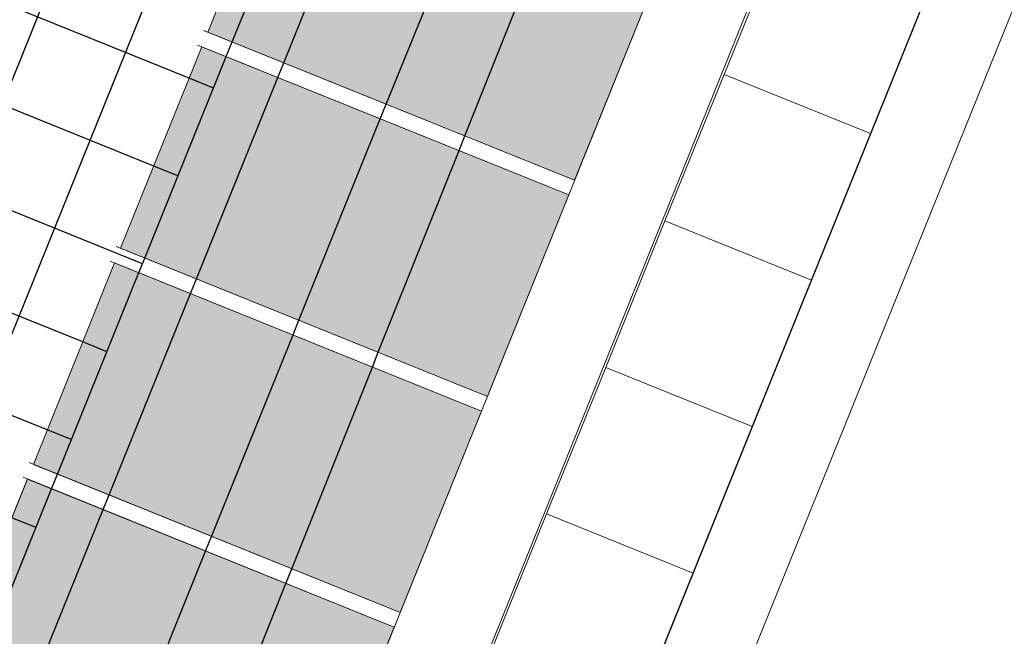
# Model space of a CAD drawing. Header units: millimetres. Extents: x -526411 to -400573, y 47353 to 130199.
# Tile 290 of 543: x -475359 to -472242, y 88436 to 90388. Entities that reach past the tile are written whole.
import ezdxf

# ---------------------------------------------------------------- set-up
doc = ezdxf.new("R2010")
doc.units = ezdxf.units.MM
for name, color, linetype, lineweight in [('01_ALGEMEEN', 7, 'Continuous', 18), ('18_BESTAANDE_CONSTRUCTIE', 7, 'Continuous', 18), ('A-FLOR', 192, 'Continuous', 18), ('HATCH_REACTORS', 7, 'Continuous', 18), ('m-pg-03_AI_dwg', 8, 'Continuous', 18)]:
    doc.layers.add(name, color=color, linetype=linetype, lineweight=lineweight)

# ---------------------------------------------------------------- blocks, each defined once
blk = doc.blocks.new('m-pg-03_AI_dwg_block 13-638981-3e Verdieping - Percelen telling LI')
at = {"layer": '01_ALGEMEEN', "color": 253, "lineweight": 25}
for p, q in [((-398.97, 217.92), (-387.37, 246.62)), ((-399.81, 215.83), (-398.97, 217.92)), ((-411.41, 187.12), (-399.81, 215.83)), ((-412.25, 185.04), (-411.41, 187.12)), ((-423.85, 156.33), (-412.25, 185.04)), ((-424.69, 154.24), (-423.85, 156.33)), ((-436.29, 125.54), (-424.69, 154.24))]:
    blk.add_line(p, q, dxfattribs=at)
blk = doc.blocks.new('m-pg-03_AI_dwg_block 16-638984-3e Verdieping - Percelen telling LI')
at = {"layer": '01_ALGEMEEN', "color": 253, "lineweight": 25}
for p, q in [((-365.79, 204.52), (-354.29, 233.26)), ((-366.62, 202.43), (-365.79, 204.52)), ((-378.13, 173.69), (-366.62, 202.43)), ((-378.96, 171.59), (-378.13, 173.69)), ((-390.46, 142.85), (-378.96, 171.59)), ((-391.3, 140.76), (-390.46, 142.85)), ((-402.8, 112.02), (-391.3, 140.76))]:
    blk.add_line(p, q, dxfattribs=at)
blk = doc.blocks.new('m-pg-03_AI_dwg_block 297-639265-3e Verdieping - Percelen telling LI')
at = {"layer": '01_ALGEMEEN', "color": 253, "lineweight": 25}
for p, q in [((-425.31, 162.63), (-459.45, 176.42)), ((-421.86, 161.24), (-425.31, 162.63))]:
    blk.add_line(p, q, dxfattribs=at)
blk = doc.blocks.new('m-pg-03_AI_dwg_block 298-639266-3e Verdieping - Percelen telling LI')
at = {"layer": '01_ALGEMEEN', "color": 253, "lineweight": 25}
for p, q in [((-430.37, 150.11), (-464.51, 163.89)), ((-426.92, 148.71), (-430.37, 150.11))]:
    blk.add_line(p, q, dxfattribs=at)
blk = doc.blocks.new('m-pg-03_AI_dwg_block 308-639276-3e Verdieping - Percelen telling LI')
at = {"layer": '01_ALGEMEEN', "color": 253, "lineweight": 25}
for p, q in [((-365.4, 237.75), (-363.96, 241.31)), ((-377, 209.05), (-365.4, 237.75)), ((-377.84, 206.96), (-377, 209.05)), ((-389.44, 178.25), (-377.84, 206.96)), ((-390.28, 176.17), (-389.44, 178.25)), ((-401.88, 147.46), (-390.28, 176.17)), ((-402.73, 145.37), (-401.88, 147.46)), ((-414.32, 116.67), (-402.73, 145.37)), ((-415.59, 113.53), (-414.32, 116.67))]:
    blk.add_line(p, q, dxfattribs=at)
blk = doc.blocks.new('m-pg-03_AI_dwg_block 309-639277-3e Verdieping - Percelen telling LI')
at = {"layer": '01_ALGEMEEN', "color": 253, "lineweight": 25}
for p, q in [((-380.02, 243.65), (-378.58, 247.22)), ((-391.61, 214.95), (-380.02, 243.65)), ((-392.46, 212.86), (-391.61, 214.95)), ((-404.05, 184.15), (-392.46, 212.86)), ((-404.9, 182.07), (-404.05, 184.15)), ((-416.5, 153.36), (-404.9, 182.07)), ((-417.34, 151.27), (-416.5, 153.36)), ((-428.94, 122.57), (-417.34, 151.27)), ((-430.2, 119.43), (-428.94, 122.57))]:
    blk.add_line(p, q, dxfattribs=at)
blk = doc.blocks.new('m-pg-03_AI_dwg_block 323-639291-3e Verdieping - Percelen telling LI')
at = {"layer": '01_ALGEMEEN', "color": 253, "lineweight": 25}
for p, q in [((-405.08, 212.75), (-439.2, 226.53)), ((-401.62, 211.35), (-405.08, 212.75))]:
    blk.add_line(p, q, dxfattribs=at)
blk = doc.blocks.new('m-pg-03_AI_dwg_block 324-639292-3e Verdieping - Percelen telling LI')
at = {"layer": '01_ALGEMEEN', "color": 253, "lineweight": 25}
for p, q in [((-420.25, 175.16), (-454.39, 188.95)), ((-416.81, 173.76), (-420.25, 175.16))]:
    blk.add_line(p, q, dxfattribs=at)
blk = doc.blocks.new('m-pg-03_AI_dwg_block 325-639293-3e Verdieping - Percelen telling LI')
at = {"layer": '01_ALGEMEEN', "color": 253, "lineweight": 25}
blk.add_line((-411.74, 186.29), (-449.32, 201.48), dxfattribs=at)
blk = doc.blocks.new('m-pg-03_AI_dwg_block 326-639294-3e Verdieping - Percelen telling LI')
at = {"layer": '01_ALGEMEEN', "color": 253, "lineweight": 25}
for p, q in [((-410.14, 200.22), (-444.26, 214)), ((-406.68, 198.82), (-410.14, 200.22))]:
    blk.add_line(p, q, dxfattribs=at)
blk = doc.blocks.new('m-pg-03_AI_dwg_block 1063-640031-3e Verdieping - Percelen telling LI')
at = {"layer": '01_ALGEMEEN', "color": 253, "lineweight": 25}
blk.add_line((-501.59, 36.06), (-226.75, 716.3), dxfattribs=at)
blk = doc.blocks.new('m-pg-03_AI_dwg_block 1065-640033-3e Verdieping - Percelen telling LI')
at = {"layer": '01_ALGEMEEN', "color": 253, "lineweight": 25}
blk.add_line((-489.41, 30.13), (-214.22, 711.25), dxfattribs=at)
blk = doc.blocks.new('m-pg-03_AI_dwg_block 2-641149-3e Verdieping - Percelen telling LI')
for name in ['m-pg-03_AI_dwg_block 1063-640031-3e Verdieping - Percelen telling LI', 'm-pg-03_AI_dwg_block 1065-640033-3e Verdieping - Percelen telling LI', 'm-pg-03_AI_dwg_block 13-638981-3e Verdieping - Percelen telling LI', 'm-pg-03_AI_dwg_block 16-638984-3e Verdieping - Percelen telling LI', 'm-pg-03_AI_dwg_block 309-639277-3e Verdieping - Percelen telling LI', 'm-pg-03_AI_dwg_block 308-639276-3e Verdieping - Percelen telling LI', 'm-pg-03_AI_dwg_block 323-639291-3e Verdieping - Percelen telling LI', 'm-pg-03_AI_dwg_block 326-639294-3e Verdieping - Percelen telling LI', 'm-pg-03_AI_dwg_block 325-639293-3e Verdieping - Percelen telling LI', 'm-pg-03_AI_dwg_block 324-639292-3e Verdieping - Percelen telling LI', 'm-pg-03_AI_dwg_block 297-639265-3e Verdieping - Percelen telling LI', 'm-pg-03_AI_dwg_block 298-639266-3e Verdieping - Percelen telling LI']:
    blk.add_blockref(name, (0, 0))
blk = doc.blocks.new('m-pg-03_AI_dwg_block 2548-641517-3e Verdieping - Percelen telling LI')
at = {"layer": '01_ALGEMEEN', "color": 133}
blk.add_open_spline([(-114.81, 682.91), (-114.81, 682.91), (-476.64, -212.66), (-476.64, -212.66)], degree=3, dxfattribs=at)
blk = doc.blocks.new('m-pg-03_AI_dwg_block 2559-641528-3e Verdieping - Percelen telling LI')
at = {"layer": '01_ALGEMEEN', "color": 133, "flags": 128}
blk.add_lwpolyline([(-235.76, -339.14), (-202.95, -257.9), (1518.31, -953.01), (1518.31, 1015.4), (1317.45, 1015.4), (1317.45, 706), (-130.31, 706), (-507.88, -229.19)], dxfattribs=at)
blk = doc.blocks.new('m-pg-03_AI_dwg_block 2574-641543-3e Verdieping - Percelen telling LI')
at = {"layer": '01_ALGEMEEN'}
blk.add_hatch(color=10, dxfattribs=at).paths.add_polyline_path([(-350.14, 198.2), (-338.55, 226.91), (-390.84, 248.02), (-402.43, 219.31), (-350.98, 198.54)], flags=0)
at = {"layer": '01_ALGEMEEN', "color": 133, "flags": 128}
blk.add_lwpolyline([(-338.55, 226.91), (-350.14, 198.2), (-402.43, 219.31), (-390.84, 248.02)], close=True, dxfattribs=at)
blk = doc.blocks.new('m-pg-03_AI_dwg_block 2579-641548-3e Verdieping - Percelen telling LI')
at = {"layer": '01_ALGEMEEN'}
blk.add_hatch(color=10, dxfattribs=at).paths.add_polyline_path([(-362.57, 167.41), (-350.98, 196.11), (-403.27, 217.22), (-414.86, 188.52), (-363.42, 167.75)], flags=0)
at = {"layer": '01_ALGEMEEN', "color": 133, "flags": 128}
blk.add_lwpolyline([(-350.98, 196.11), (-362.57, 167.41), (-414.86, 188.52), (-403.27, 217.22)], close=True, dxfattribs=at)
blk = doc.blocks.new('m-pg-03_AI_dwg_block 2584-641553-3e Verdieping - Percelen telling LI')
at = {"layer": '01_ALGEMEEN'}
blk.add_hatch(color=10, dxfattribs=at).paths.add_polyline_path([(-375.01, 136.61), (-363.42, 165.32), (-415.7, 186.43), (-427.29, 157.72), (-375.85, 136.95)], flags=0)
at = {"layer": '01_ALGEMEEN', "color": 133, "flags": 128}
blk.add_lwpolyline([(-363.42, 165.32), (-375.01, 136.61), (-427.29, 157.72), (-415.7, 186.43)], close=True, dxfattribs=at)
blk = doc.blocks.new('m-pg-03_AI_dwg_block 2589-641558-3e Verdieping - Percelen telling LI')
at = {"layer": '01_ALGEMEEN'}
blk.add_hatch(color=10, dxfattribs=at).paths.add_polyline_path([(-387.44, 105.82), (-375.85, 134.52), (-428.14, 155.63), (-439.73, 126.93)], flags=0)
at = {"layer": '01_ALGEMEEN', "color": 133, "flags": 128}
blk.add_lwpolyline([(-375.85, 134.52), (-387.44, 105.82), (-439.73, 126.93), (-428.14, 155.63)], close=True, dxfattribs=at)
blk = doc.blocks.new('m-pg-03_AI_dwg_block 2640-641609-3e Verdieping - Percelen telling LI')
at = {"layer": '01_ALGEMEEN', "color": 133}
blk.add_line((-363.42, 165.32), (-416.32, 186.68), dxfattribs=at)
blk = doc.blocks.new('m-pg-03_AI_dwg_block 2641-641610-3e Verdieping - Percelen telling LI')
at = {"layer": '01_ALGEMEEN', "color": 133}
blk.add_line((-362.58, 167.41), (-415.48, 188.77), dxfattribs=at)
blk = doc.blocks.new('m-pg-03_AI_dwg_block 2642-641611-3e Verdieping - Percelen telling LI')
at = {"layer": '01_ALGEMEEN', "color": 133}
blk.add_line((-350.98, 196.12), (-403.88, 217.47), dxfattribs=at)
blk = doc.blocks.new('m-pg-03_AI_dwg_block 2643-641612-3e Verdieping - Percelen telling LI')
at = {"layer": '01_ALGEMEEN', "color": 133}
blk.add_line((-350.14, 198.2), (-403.04, 219.56), dxfattribs=at)
blk = doc.blocks.new('m-pg-03_AI_dwg_block 2644-641613-3e Verdieping - Percelen telling LI')
at = {"layer": '01_ALGEMEEN', "color": 133}
blk.add_line((-375.85, 134.53), (-428.75, 155.88), dxfattribs=at)
blk = doc.blocks.new('m-pg-03_AI_dwg_block 2645-641614-3e Verdieping - Percelen telling LI')
at = {"layer": '01_ALGEMEEN', "color": 133}
blk.add_line((-375.01, 136.61), (-427.91, 157.97), dxfattribs=at)
blk = doc.blocks.new('m-pg-03_AI_dwg_block 2698-641667-3e Verdieping - Percelen telling LI')
at = {"layer": '01_ALGEMEEN', "color": 133, "flags": 128}
blk.add_lwpolyline([(-229.7, -341.59), (-199.34, -266.4), (1524.84, -962.69), (1524.84, 1015.4), (1317.45, 1015.4), (1317.45, 719.73), (-139.58, 719.73), (-520.61, -224.05)], dxfattribs=at)
blk = doc.blocks.new('m-pg-03_AI_dwg_block 3009-641977-3e Verdieping - Percelen telling LI')
at = {"layer": '01_ALGEMEEN', "color": 9, "lineweight": 9, "flags": 128}
blk.add_lwpolyline([(-328.83, 213.3), (-307.95, 204.86), (-299.52, 225.74), (-320.39, 234.17)], close=True, dxfattribs=at)
blk = doc.blocks.new('m-pg-03_AI_dwg_block 3008-641978-3e Verdieping - Percelen telling LI')
blk.add_blockref('m-pg-03_AI_dwg_block 3009-641977-3e Verdieping - Percelen telling LI', (0, 0))
blk = doc.blocks.new('m-pg-03_AI_dwg_block 3011-641979-3e Verdieping - Percelen telling LI')
at = {"layer": '01_ALGEMEEN', "color": 9, "lineweight": 9, "flags": 128}
blk.add_lwpolyline([(-337.26, 192.42), (-316.38, 183.99), (-307.95, 204.86), (-328.83, 213.3)], close=True, dxfattribs=at)
blk = doc.blocks.new('m-pg-03_AI_dwg_block 3010-641980-3e Verdieping - Percelen telling LI')
blk.add_blockref('m-pg-03_AI_dwg_block 3011-641979-3e Verdieping - Percelen telling LI', (0, 0))
blk = doc.blocks.new('m-pg-03_AI_dwg_block 3013-641981-3e Verdieping - Percelen telling LI')
at = {"layer": '01_ALGEMEEN', "color": 9, "lineweight": 9, "flags": 128}
blk.add_lwpolyline([(-345.7, 171.54), (-324.82, 163.11), (-316.39, 183.99), (-337.26, 192.42)], close=True, dxfattribs=at)
blk = doc.blocks.new('m-pg-03_AI_dwg_block 3012-641982-3e Verdieping - Percelen telling LI')
blk.add_blockref('m-pg-03_AI_dwg_block 3013-641981-3e Verdieping - Percelen telling LI', (0, 0))
blk = doc.blocks.new('m-pg-03_AI_dwg_block 3015-641983-3e Verdieping - Percelen telling LI')
at = {"layer": '01_ALGEMEEN', "color": 9, "lineweight": 9, "flags": 128}
blk.add_lwpolyline([(-354.13, 150.67), (-333.25, 142.23), (-324.82, 163.11), (-345.7, 171.54)], close=True, dxfattribs=at)
blk = doc.blocks.new('m-pg-03_AI_dwg_block 3014-641984-3e Verdieping - Percelen telling LI')
blk.add_blockref('m-pg-03_AI_dwg_block 3015-641983-3e Verdieping - Percelen telling LI', (0, 0))
blk = doc.blocks.new('m-pg-03_AI_dwg_block 3017-641985-3e Verdieping - Percelen telling LI')
at = {"layer": '01_ALGEMEEN', "color": 9, "lineweight": 9, "flags": 128}
blk.add_lwpolyline([(-362.56, 129.79), (-341.69, 121.36), (-333.25, 142.23), (-354.13, 150.67)], close=True, dxfattribs=at)
blk = doc.blocks.new('m-pg-03_AI_dwg_block 3016-641986-3e Verdieping - Percelen telling LI')
blk.add_blockref('m-pg-03_AI_dwg_block 3017-641985-3e Verdieping - Percelen telling LI', (0, 0))
blk = doc.blocks.new('m-pg-03_AI_dwg_block 4813-643781-3e Verdieping - Percelen telling LI')
at = {"layer": '18_BESTAANDE_CONSTRUCTIE', "color": 9, "lineweight": 9}
blk.add_line((-461.01, -206.55), (-96.13, 696.71), dxfattribs=at)
blk = doc.blocks.new('m-pg-03_AI_dwg_block 4640-643795-3e Verdieping - Percelen telling LI')
blk.add_blockref('m-pg-03_AI_dwg_block 4813-643781-3e Verdieping - Percelen telling LI', (0, 0))
blk = doc.blocks.new('m-pg-03_AI_dwg_block 7551-646520-3e Verdieping - Percelen telling LI')
at = {"layer": 'HATCH_REACTORS', "color": 133, "flags": 128}
blk.add_lwpolyline([(1015.34, -655.05), (985.36, -737.77), (1518.31, -953.01), (1518.31, 717.03), (1518.31, 1014.01), (1342.67, 1014.01), (1342.67, 683.03), (-114.81, 683.03), (-476.64, -212.66), (-225.6, -314.01), (-202.95, -257.9), (985.36, -737.77)], dxfattribs=at)
blk = doc.blocks.new('m-pg-03_AI_dwg_block 7561-646530-3e Verdieping - Percelen telling LI')
at = {"layer": 'HATCH_REACTORS', "color": 133, "flags": 128}
blk.add_lwpolyline([(-338.55, 226.91), (-350.14, 198.2), (-402.43, 219.31), (-390.84, 248.02)], close=True, dxfattribs=at)
blk = doc.blocks.new('m-pg-03_AI_dwg_block 7566-646535-3e Verdieping - Percelen telling LI')
at = {"layer": 'HATCH_REACTORS', "color": 133, "flags": 128}
blk.add_lwpolyline([(-350.98, 196.11), (-362.57, 167.41), (-414.86, 188.52), (-403.27, 217.22)], close=True, dxfattribs=at)
blk = doc.blocks.new('m-pg-03_AI_dwg_block 7571-646540-3e Verdieping - Percelen telling LI')
at = {"layer": 'HATCH_REACTORS', "color": 133, "flags": 128}
blk.add_lwpolyline([(-363.42, 165.32), (-375.01, 136.61), (-427.29, 157.72), (-415.7, 186.43)], close=True, dxfattribs=at)
blk = doc.blocks.new('m-pg-03_AI_dwg_block 7576-646545-3e Verdieping - Percelen telling LI')
at = {"layer": 'HATCH_REACTORS', "color": 133, "flags": 128}
blk.add_lwpolyline([(-375.85, 134.52), (-387.44, 105.82), (-439.73, 126.93), (-428.14, 155.64)], close=True, dxfattribs=at)
blk = doc.blocks.new('m-pg-03_AI_dwg-638970-3e Verdieping - Percelen telling LI')
for name in ['m-pg-03_AI_dwg_block 2-641149-3e Verdieping - Percelen telling LI', 'm-pg-03_AI_dwg_block 4640-643795-3e Verdieping - Percelen telling LI', 'm-pg-03_AI_dwg_block 2698-641667-3e Verdieping - Percelen telling LI', 'm-pg-03_AI_dwg_block 2559-641528-3e Verdieping - Percelen telling LI', 'm-pg-03_AI_dwg_block 2548-641517-3e Verdieping - Percelen telling LI', 'm-pg-03_AI_dwg_block 7551-646520-3e Verdieping - Percelen telling LI', 'm-pg-03_AI_dwg_block 2574-641543-3e Verdieping - Percelen telling LI', 'm-pg-03_AI_dwg_block 7561-646530-3e Verdieping - Percelen telling LI', 'm-pg-03_AI_dwg_block 3008-641978-3e Verdieping - Percelen telling LI', 'm-pg-03_AI_dwg_block 2643-641612-3e Verdieping - Percelen telling LI', 'm-pg-03_AI_dwg_block 2579-641548-3e Verdieping - Percelen telling LI', 'm-pg-03_AI_dwg_block 7566-646535-3e Verdieping - Percelen telling LI', 'm-pg-03_AI_dwg_block 2642-641611-3e Verdieping - Percelen telling LI', 'm-pg-03_AI_dwg_block 3010-641980-3e Verdieping - Percelen telling LI', 'm-pg-03_AI_dwg_block 3012-641982-3e Verdieping - Percelen telling LI', 'm-pg-03_AI_dwg_block 2641-641610-3e Verdieping - Percelen telling LI', 'm-pg-03_AI_dwg_block 2640-641609-3e Verdieping - Percelen telling LI', 'm-pg-03_AI_dwg_block 2584-641553-3e Verdieping - Percelen telling LI', 'm-pg-03_AI_dwg_block 7571-646540-3e Verdieping - Percelen telling LI', 'm-pg-03_AI_dwg_block 3014-641984-3e Verdieping - Percelen telling LI', 'm-pg-03_AI_dwg_block 2645-641614-3e Verdieping - Percelen telling LI', 'm-pg-03_AI_dwg_block 2644-641613-3e Verdieping - Percelen telling LI', 'm-pg-03_AI_dwg_block 7576-646545-3e Verdieping - Percelen telling LI', 'm-pg-03_AI_dwg_block 2589-641558-3e Verdieping - Percelen telling LI', 'm-pg-03_AI_dwg_block 3016-641986-3e Verdieping - Percelen telling LI']:
    blk.add_blockref(name, (0, 0))

msp = doc.modelspace()

# ---------------------------------------------------------------- linework, layer by layer
at = {"layer": 'A-FLOR'}
msp.add_line((-478152.3, 81268.1), (-473175, 93589.4), dxfattribs=at)

# ---------------------------------------------------------------- block references
at = {"layer": 'm-pg-03_AI_dwg', "color": 133, "xscale": 22.2068924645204, "yscale": 22.2068924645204, "zscale": 22.2068924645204}
msp.add_blockref('m-pg-03_AI_dwg-638970-3e Verdieping - Percelen telling LI', (-465826.5, 85478), dxfattribs=at)

doc.saveas('drawing.dxf')
